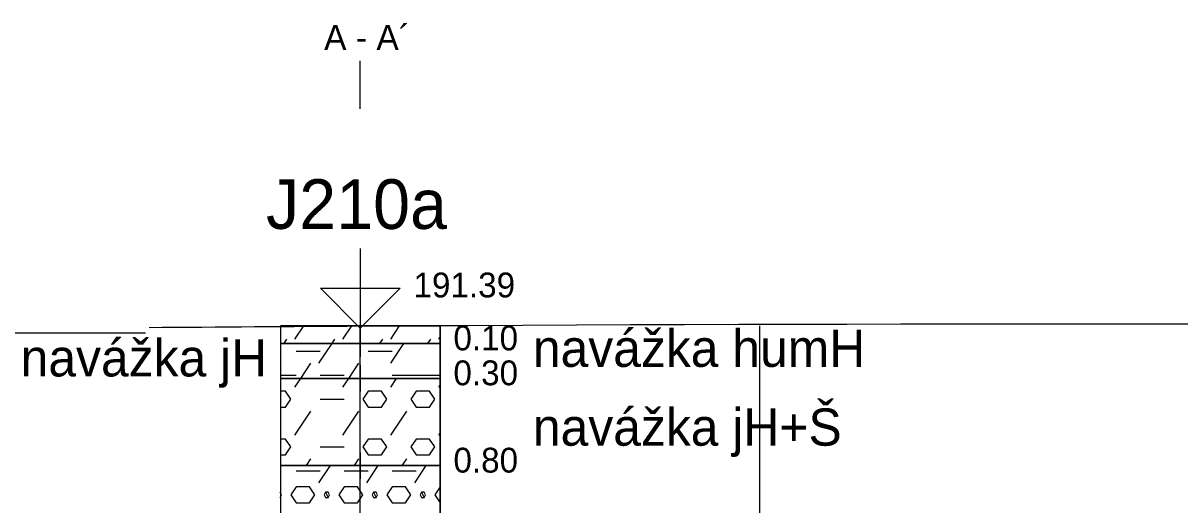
# Model space of a CAD drawing. Extents: x 3042 to 4120, y 576 to 2694.
# Drawn here: x 3221.01 to 3254.13, y 2301.85 to 2315.64 of the extents above; entities that cross this region are included whole.
import ezdxf

# ---------------------------------------------------------------- set-up
doc = ezdxf.new("R2010")
doc.units = 0
for name, color, linetype in [('15', 7, 'Continuous'), ('16', 7, 'Continuous'), ('17', 7, 'Continuous'), ('18', 7, 'Continuous'), ('22', 7, 'Continuous'), ('51', 7, 'Continuous'), ('52', 7, 'Continuous'), ('53', 7, 'Continuous'), ('56', 7, 'Continuous'), ('pomocna', 7, 'Continuous'), ('rozhraní', 7, 'Continuous')]:
    doc.layers.add(name, color=color, linetype=linetype)

msp = doc.modelspace()

# ---------------------------------------------------------------- linework, layer by layer
at = {"layer": '15'}
msp.add_lwpolyline([(3230.667, 2309.194), (3230.667, 2306.908), (3229.524, 2308.051), (3231.81, 2308.051), (3230.667, 2306.908)], dxfattribs=at)
at = {"layer": '18'}
msp.add_line((3230.667, 2261.972), (3230.667, 2306.972), dxfattribs=at)
at = {"layer": '22'}
msp.add_lwpolyline([(3230.667, 2313.194), (3230.667, 2313.194), (3230.667, 2314.563)], dxfattribs=at)
at = {"layer": '51'}
for p, q in [((3228.797, 2306.593), (3229.05, 2306.972)), ((3230.169, 2306.593), (3230.421, 2306.972)), ((3231.54, 2306.593), (3231.793, 2306.972)), ((3232.912, 2306.593), (3232.953, 2306.654)), ((3228.488, 2306.472), (3228.568, 2306.593)), ((3229.483, 2305.907), (3229.859, 2306.472)), ((3229.859, 2306.472), (3229.94, 2306.593)), ((3231.231, 2306.472), (3231.312, 2306.593)), ((3231.54, 2305.907), (3231.917, 2306.472)), ((3232.603, 2306.472), (3232.683, 2306.593)), ((3228.835, 2306.25), (3229.521, 2306.25)), ((3230.893, 2306.25), (3231.578, 2306.25)), ((3232.95, 2306.25), (3232.953, 2306.25)), ((3228.964, 2305.472), (3229.254, 2305.907)), ((3230.336, 2305.472), (3230.626, 2305.907)), ((3228.381, 2305.564), (3228.835, 2305.564)), ((3228.797, 2305.221), (3228.964, 2305.472)), ((3229.521, 2305.564), (3230.207, 2305.564)), ((3230.169, 2305.221), (3230.336, 2305.472)), ((3231.54, 2305.221), (3231.707, 2305.472)), ((3232.912, 2305.221), (3232.953, 2305.283)), ((3229.521, 2304.878), (3230.207, 2304.878)), ((3228.797, 2303.85), (3229.254, 2304.536)), ((3230.169, 2303.85), (3230.626, 2304.536)), ((3231.54, 2303.85), (3231.997, 2304.536)), ((3232.912, 2303.85), (3232.953, 2303.911)), ((3229.521, 2303.507), (3230.207, 2303.507)), ((3229.126, 2302.972), (3229.254, 2303.164)), ((3230.498, 2302.972), (3230.626, 2303.164)), ((3231.869, 2302.972), (3231.997, 2303.164)), ((3228.835, 2302.821), (3229.521, 2302.821)), ((3229.483, 2302.478), (3229.812, 2302.972)), ((3230.207, 2302.821), (3230.893, 2302.821)), ((3230.854, 2302.478), (3231.184, 2302.972)), ((3231.578, 2302.821), (3232.264, 2302.821)), ((3232.226, 2302.478), (3232.555, 2302.972)), ((3232.95, 2302.821), (3232.953, 2302.821)), ((3228.378, 2302.059), (3228.378, 2302.059)), ((3232.95, 2301.907), (3232.953, 2301.907))]:
    msp.add_line(p, q, dxfattribs=at)
for points in [[(3228.381, 2306.472), (3232.953, 2306.472), (3232.953, 2306.972), (3228.381, 2306.972)], [(3228.381, 2305.472), (3232.953, 2305.472), (3232.953, 2306.472), (3228.381, 2306.472)], [(3228.381, 2302.972), (3232.953, 2302.972), (3232.953, 2305.472), (3228.381, 2305.472)], [(3228.381, 2294.472), (3232.953, 2294.472), (3232.953, 2302.972), (3228.381, 2302.972)]]:
    msp.add_lwpolyline(points, close=True, dxfattribs=at)
for points in [[(3231.578, 2305.564), (3232.264, 2305.564), (3232.95, 2305.564)], [(3228.381, 2304.65), (3228.53, 2304.65), (3228.683, 2304.878), (3228.53, 2305.107), (3228.381, 2305.107)], [(3230.893, 2304.65), (3231.274, 2304.65), (3231.426, 2304.878), (3231.274, 2305.107), (3230.893, 2305.107), (3230.74, 2304.878), (3230.893, 2304.65)], [(3232.264, 2304.65), (3232.645, 2304.65), (3232.798, 2304.878), (3232.645, 2305.107), (3232.264, 2305.107), (3232.112, 2304.878), (3232.264, 2304.65)], [(3228.381, 2303.278), (3228.53, 2303.278), (3228.683, 2303.507), (3228.53, 2303.735), (3228.381, 2303.735)], [(3230.893, 2303.278), (3231.274, 2303.278), (3231.426, 2303.507), (3231.274, 2303.735), (3230.893, 2303.735), (3230.74, 2303.507), (3230.893, 2303.278)], [(3232.264, 2303.278), (3232.645, 2303.278), (3232.798, 2303.507), (3232.645, 2303.735), (3232.264, 2303.735), (3232.112, 2303.507), (3232.264, 2303.278)], [(3228.835, 2301.907), (3229.216, 2301.907), (3229.369, 2302.135), (3229.216, 2302.364), (3228.835, 2302.364), (3228.683, 2302.135), (3228.835, 2301.907)], [(3230.207, 2301.907), (3230.588, 2301.907), (3230.74, 2302.135), (3230.588, 2302.364), (3230.207, 2302.364), (3230.054, 2302.135), (3230.207, 2301.907)], [(3231.578, 2301.907), (3231.959, 2301.907), (3232.112, 2302.135), (3231.959, 2302.364), (3231.578, 2302.364), (3231.426, 2302.135), (3231.578, 2301.907)], [(3232.953, 2302.364), (3232.95, 2302.364), (3232.798, 2302.135), (3232.95, 2301.907)], [(3228.378, 2302.059), (3228.378, 2302.059), (3228.416, 2302.135), (3228.378, 2302.211), (3228.378, 2302.211)], [(3229.673, 2302.211), (3229.635, 2302.135), (3229.673, 2302.059), (3229.75, 2302.059), (3229.788, 2302.135), (3229.75, 2302.211), (3229.673, 2302.211), (3229.75, 2302.059)], [(3231.045, 2302.211), (3231.007, 2302.135), (3231.045, 2302.059), (3231.121, 2302.059), (3231.159, 2302.135), (3231.121, 2302.211), (3231.045, 2302.211), (3231.121, 2302.059)], [(3232.417, 2302.211), (3232.378, 2302.135), (3232.417, 2302.059), (3232.493, 2302.059), (3232.531, 2302.135), (3232.493, 2302.211), (3232.417, 2302.211), (3232.493, 2302.059)]]:
    msp.add_lwpolyline(points, dxfattribs=at)
at = {"layer": '53'}
for p, q in [((3228.381, 2306.972), (3232.953, 2306.972)), ((3228.381, 2306.972), (3228.381, 2261.972)), ((3232.953, 2306.972), (3232.953, 2261.972)), ((3228.381, 2306.472), (3232.953, 2306.472)), ((3228.381, 2305.472), (3232.953, 2305.472)), ((3228.381, 2302.972), (3232.953, 2302.972))]:
    msp.add_line(p, q, dxfattribs=at)
at = {"layer": '56'}
for p, q in [((3230.667, 2307.353), (3230.667, 2306.591)), ((3230.286, 2306.972), (3231.048, 2306.972)), ((3230.667, 2306.853), (3230.667, 2306.091)), ((3230.286, 2306.472), (3231.048, 2306.472)), ((3230.667, 2305.853), (3230.667, 2305.091)), ((3230.286, 2305.472), (3231.048, 2305.472)), ((3230.667, 2303.353), (3230.667, 2302.591)), ((3230.286, 2302.972), (3231.048, 2302.972))]:
    msp.add_line(p, q, dxfattribs=at)
at = {"layer": 'pomocna'}
for p, q in [((3230.667, 2260.022), (3230.667, 2306.972)), ((3242.107, 2260.022), (3242.107, 2306.972)), ((3208.871, 2306.772), (3224.515, 2306.772))]:
    msp.add_line(p, q, dxfattribs=at)
at = {"layer": 'rozhraní'}
msp.add_spline([(3224.62, 2306.931), (3230.667, 2306.972), (3329.734, 2306.789), (3341.25, 2306.789)], degree=3, dxfattribs=at)

# ---------------------------------------------------------------- texts
at = {"layer": '16'}
msp.add_text('J210a', height=1.4224, dxfattribs=at).set_placement((3227.968, 2309.751))
at = {"layer": '17'}
msp.add_text('191.39', height=0.7112, dxfattribs=at).set_placement((3232.191, 2307.79))
at = {"layer": '22'}
msp.add_text('A - A´', height=0.72, dxfattribs=at).set_placement((3229.631, 2314.873))
at = {"layer": '52'}
for s, height, p in [('0.10', 0.7112, (3233.334, 2306.274)), ('navážka jH', 1.0668, (3220.944, 2305.527)), ('navážka humH', 1.0668, (3235.609, 2305.801)), ('0.30', 0.7112, (3233.334, 2305.274)), ('navážka jH+Š', 1.0668, (3235.609, 2303.544)), ('0.80', 0.7112, (3233.334, 2302.774))]:
    msp.add_text(s, height=height, dxfattribs=at).set_placement(p)

doc.saveas('drawing.dxf')
